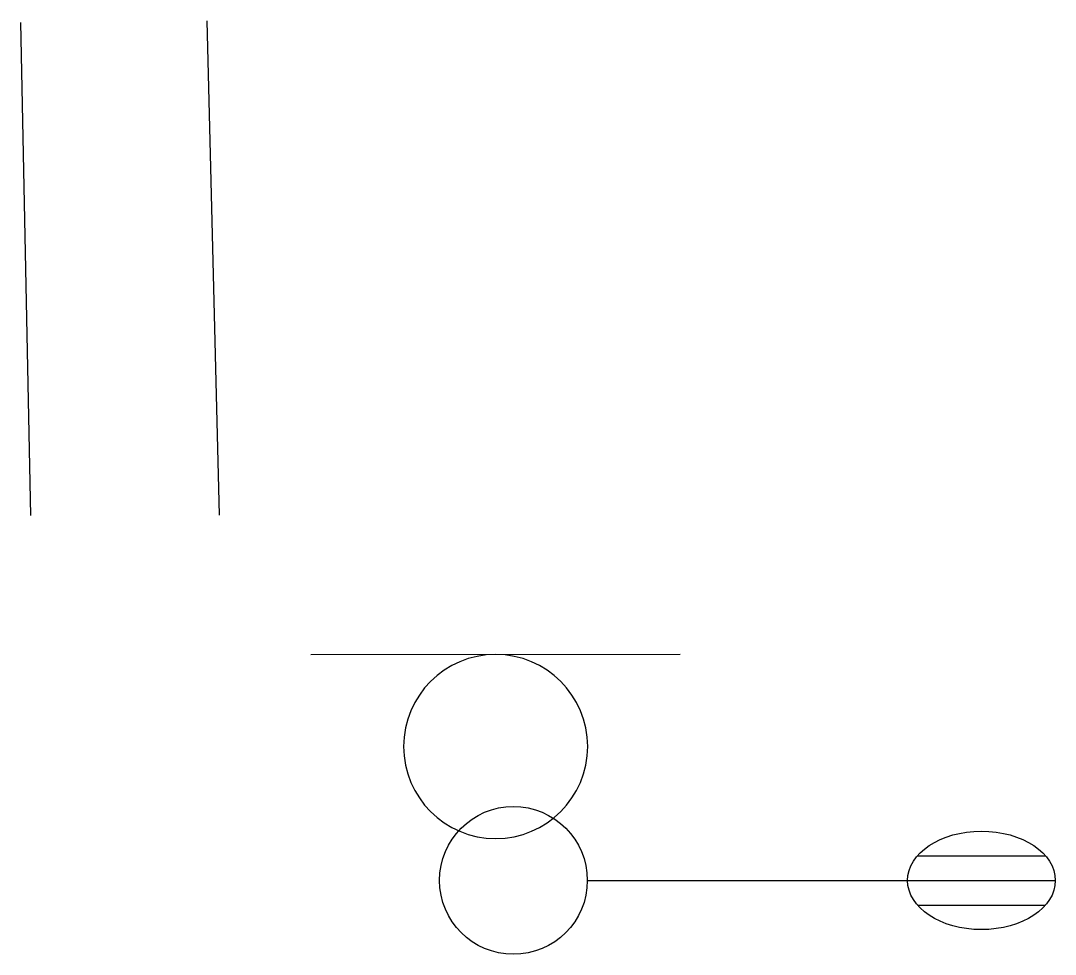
# Model space of a CAD drawing. Extents: x 2145380 to 2157287, y 139568 to 149130.
# Drawn here: x 2152158.58 to 2152179.58, y 142642.97 to 142661.92 of the extents above; entities that cross this region are included whole.
import ezdxf

# ---------------------------------------------------------------- set-up
doc = ezdxf.new("R2010")
doc.units = 0
for name, color, linetype in [('TOPO_Light Pole', 7, 'Continuous'), ('TOPO_Sidewalk', 7, 'Continuous'), ('TOPO_Sign', 7, 'Continuous')]:
    doc.layers.add(name, color=color, linetype=linetype)

# ---------------------------------------------------------------- blocks, each defined once
blk = doc.blocks.new('LP')
at = {"layer": 'TOPO_Light Pole'}
blk.add_line((3.81, 0), (20.32, 0), dxfattribs=at)
for points in [[(20.832, 1.27), (27.428, 1.27)], [(20.832, 1.27), (23.495, 1.27)], [(23.707, 1.27), (27.428, 1.27)], [(20.32, 0), (27.94, 0)], [(20.32, 0), (23.495, 0)], [(23.707, 0), (27.94, 0)], [(20.832, -1.27), (27.428, -1.27)], [(20.832, -1.27), (23.495, -1.27)], [(23.707, -1.27), (27.428, -1.27)]]:
    blk.add_lwpolyline(points, dxfattribs=at)
blk.add_circle((0, 0), 3.81, dxfattribs=at)
blk.add_ellipse((24.13, 0), major_axis=(3.81, 0), ratio=0.666667, dxfattribs=at)

msp = doc.modelspace()

# ---------------------------------------------------------------- linework, layer by layer
at = {"layer": 'TOPO_Sidewalk'}
for p, q in [((2152158.789, 142651.877), (2152158.582, 142661.883)), ((2152162.361, 142661.919), (2152162.614, 142651.886))]:
    msp.add_line(p, q, dxfattribs=at)
at = {"layer": 'TOPO_Sign'}
for points in [[(2152164.473, 142649.056), (2152171.966, 142649.062)], [(2152168.223, 142649.055), (2152168.223, 142649.055)], [(2152166.355, 142647.187), (2152166.355, 142647.187)], [(2152170.09, 142647.187), (2152170.09, 142647.187)], [(2152168.223, 142645.32), (2152168.223, 142645.32)]]:
    msp.add_lwpolyline(points, dxfattribs=at)
for start, end in [(90, 180), (360, 90), (180, 270), (270, 0)]:
    msp.add_arc((2152168.223, 142647.187), 1.868, start, end, dxfattribs=at)

# ---------------------------------------------------------------- block references
at = {"layer": 'TOPO_Light Pole', "xscale": 0.39370000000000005, "yscale": 0.3937000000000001}
msp.add_blockref('LP', (2152168.584, 142644.47), dxfattribs=at)

doc.saveas('drawing.dxf')
